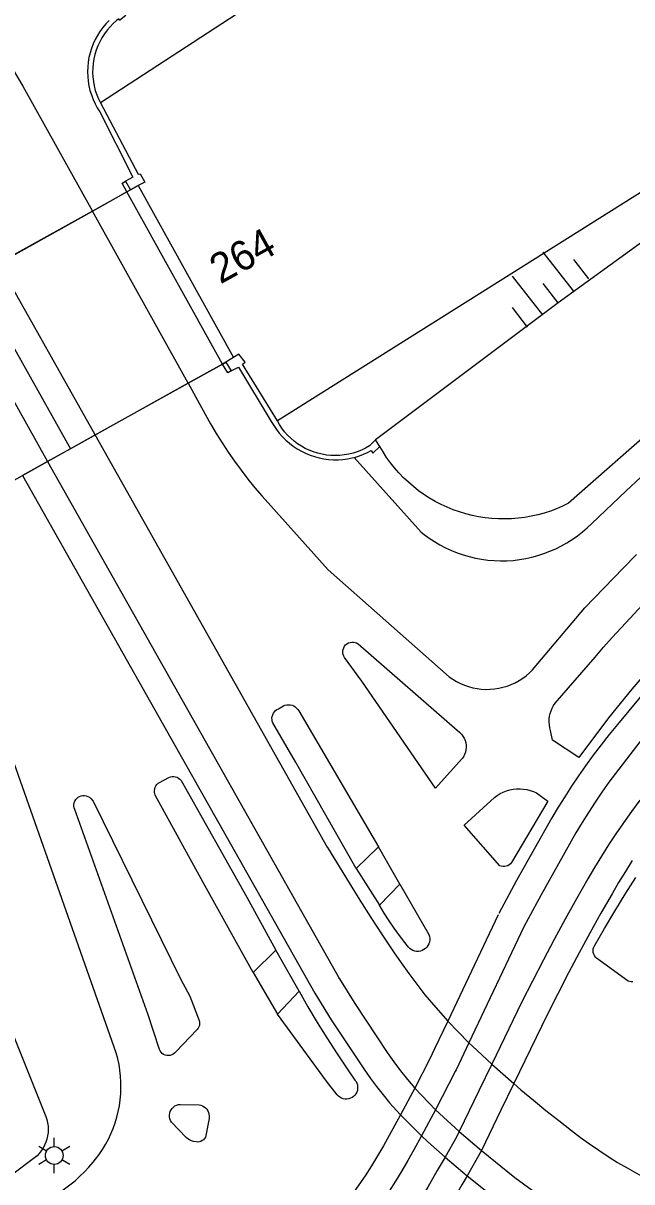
# Model space of a CAD drawing. Extents: x 122462 to 123306, y 485548 to 486417.
# Drawn here: x 123082 to 123112.8, y 486289.8 to 486348.4 of the extents above; entities that cross this region are included whole.
import ezdxf

# ---------------------------------------------------------------- set-up
doc = ezdxf.new("R2010")
doc.units = 0
for name, color, linetype in [('Level 15', 7, 'Continuous'), ('Level 16', 7, 'Continuous'), ('Level 17', 7, 'Continuous'), ('Level 19', 7, 'Continuous'), ('Level 21', 7, 'Continuous'), ('Level 37', 7, 'Continuous'), ('Level 50', 7, 'Continuous'), ('Level 57', 7, 'Continuous'), ('N meubilair putkast', 7, 'Continuous')]:
    doc.layers.add(name, color=color, linetype=linetype)

msp = doc.modelspace()

# ---------------------------------------------------------------- linework, layer by layer
at = {"layer": 'Level 15'}
for p, q in [((123087.179, 486340.404), (123087.419, 486339.957)), ((123087.815, 486340.17), (123087.419, 486339.957)), ((123092.252, 486331.241), (123092.527, 486330.796)), ((123100.047, 486326.971), (123099.823, 486327.302))]:
    msp.add_line(p, q, dxfattribs=at)
for points in [[(123086.339, 486348.528), (123086.173, 486348.354), (123086.02, 486348.17), (123085.878, 486347.975), (123085.75, 486347.772), (123085.636, 486347.561), (123085.535, 486347.342), (123085.45, 486347.118), (123085.379, 486346.888), (123085.324, 486346.654), (123085.284, 486346.417), (123085.26, 486346.178), (123085.251, 486345.938), (123085.259, 486345.698), (123085.283, 486345.459), (123085.322, 486345.221), (123085.376, 486344.987), (123085.447, 486344.758), (123085.532, 486344.533), (123085.631, 486344.314), (123085.745, 486344.103), (123085.873, 486343.899), (123087.549, 486340.606), (123087.179, 486340.404)], [(123087.19, 486348.785), (123086.875, 486348.525), (123086.834, 486348.614), (123086.725, 486348.527), (123086.553, 486348.374), (123086.393, 486348.209), (123086.243, 486348.034), (123086.106, 486347.849), (123085.982, 486347.655), (123085.872, 486347.454), (123085.775, 486347.245), (123085.693, 486347.03), (123085.626, 486346.81), (123085.574, 486346.586), (123085.537, 486346.359), (123085.516, 486346.129), (123085.511, 486345.899), (123085.521, 486345.67), (123085.547, 486345.441), (123085.588, 486345.215), (123085.645, 486344.992), (123085.717, 486344.773), (123085.803, 486344.56), (123085.904, 486344.353)], [(123085.904, 486344.353), (123087.82, 486340.755), (123087.91, 486340.775), (123088.146, 486340.347), (123087.815, 486340.17)], [(123094.86, 486328.266), (123093.094, 486331.135), (123093.236, 486331.235), (123092.916, 486331.636), (123092.252, 486331.241)], [(123092.527, 486330.796), (123092.884, 486330.98), (123094.553, 486328.24), (123094.675, 486328.032), (123094.81, 486327.832), (123094.958, 486327.641), (123095.118, 486327.46), (123095.289, 486327.29), (123095.471, 486327.132), (123095.663, 486326.986), (123095.864, 486326.852), (123096.074, 486326.732), (123096.29, 486326.626), (123096.513, 486326.534), (123096.742, 486326.457), (123096.975, 486326.394), (123097.212, 486326.347), (123097.451, 486326.316), (123097.692, 486326.3), (123097.933, 486326.3), (123098.174, 486326.315), (123098.413, 486326.346), (123098.65, 486326.393), (123098.743, 486326.416)], [(123099.823, 486327.302), (123099.514, 486327.004), (123099.318, 486326.892), (123099.114, 486326.793), (123098.904, 486326.709), (123098.689, 486326.639), (123098.47, 486326.584), (123098.247, 486326.545), (123098.023, 486326.52), (123097.797, 486326.511), (123097.571, 486326.517), (123097.346, 486326.539), (123097.123, 486326.577), (123096.903, 486326.629), (123096.687, 486326.696), (123096.476, 486326.778), (123096.271, 486326.875), (123096.074, 486326.984), (123095.884, 486327.108), (123095.704, 486327.244), (123095.533, 486327.391), (123095.372, 486327.551), (123095.223, 486327.721), (123095.086, 486327.9), (123094.961, 486328.089), (123094.86, 486328.266)], [(123098.743, 486326.416), (123098.817, 486326.435), (123099.023, 486326.499), (123099.224, 486326.575), (123099.421, 486326.663), (123099.613, 486326.761), (123099.69, 486326.627), (123100.047, 486326.971)]]:
    msp.add_lwpolyline(points, dxfattribs=at)
at = {"layer": 'Level 16'}
for p, q in [((123087.419, 486339.957), (123087.245, 486339.86)), ((123090.344, 486330.17), (123092.082, 486331.136)), ((123092.082, 486331.136), (123092.252, 486331.241)), ((123085.644, 486327.556), (123090.344, 486330.17)), ((123076.935, 486322.712), (123085.644, 486327.556))]:
    msp.add_line(p, q, dxfattribs=at)
for points in [[(123190.452, 486416.958), (123152.084, 486388.57), (123141.474, 486380.8), (123112.044, 486361.399), (123104.38, 486356.401), (123085.904, 486344.353)], [(123125.744, 486347.678), (123114.003, 486340.298), (123094.86, 486328.266)]]:
    msp.add_lwpolyline(points, dxfattribs=at)
at = {"layer": 'Level 17'}
for p, q in [((123085.5, 486338.886), (123087.245, 486339.86)), ((123086.797, 486339.61), (123085.5, 486338.886)), ((123087.245, 486339.86), (123086.797, 486339.61)), ((123080.754, 486336.238), (123085.5, 486338.886)), ((123085.5, 486338.886), (123081.522, 486336.666)), ((123090.344, 486330.17), (123085.5, 486338.886)), ((123092.082, 486331.136), (123090.344, 486330.17)), ((123090.344, 486330.17), (123084.389, 486326.858)), ((123084.389, 486326.858), (123083.227, 486326.211)), ((123083.227, 486326.211), (123081.968, 486325.511)), ((123098.853, 486305.611), (123099.969, 486306.72)), ((123101.052, 486304.818), (123099.969, 486306.72)), ((123098.853, 486305.611), (123100.027, 486303.768)), ((123100.027, 486303.768), (123101.052, 486304.818)), ((123093.637, 486300.352), (123094.786, 486301.478)), ((123095.956, 486299.401), (123094.786, 486301.478)), ((123093.637, 486300.352), (123094.863, 486298.24)), ((123094.863, 486298.24), (123095.956, 486299.401))]:
    msp.add_line(p, q, dxfattribs=at)
for points in [[(123076.905, 486352.713), (123077.15, 486352.441), (123077.575, 486351.951), (123077.989, 486351.451), (123078.392, 486350.942), (123078.783, 486350.424), (123079.162, 486349.898), (123079.528, 486349.362), (123079.882, 486348.819), (123080.224, 486348.267), (123080.553, 486347.708), (123080.869, 486347.141), (123081.172, 486346.567), (123081.972, 486345.212), (123085.5, 486338.886)], [(123090.344, 486330.17), (123091.205, 486328.615), (123091.477, 486328.122), (123091.762, 486327.635), (123092.059, 486327.156), (123092.368, 486326.685), (123092.689, 486326.222), (123093.021, 486325.766), (123093.365, 486325.32), (123093.719, 486324.882), (123094.085, 486324.453), (123097.422, 486320.733), (123103.553, 486315.319), (123103.734, 486315.193), (123103.923, 486315.079), (123104.12, 486314.979), (123104.323, 486314.893), (123104.532, 486314.821), (123104.745, 486314.764), (123104.962, 486314.721), (123105.181, 486314.694), (123105.401, 486314.681), (123105.622, 486314.684), (123105.842, 486314.703), (123106.06, 486314.736), (123106.275, 486314.784), (123106.487, 486314.847), (123106.693, 486314.925), (123106.894, 486315.016), (123107.088, 486315.122), (123107.274, 486315.24), (123107.452, 486315.371), (123107.62, 486315.514), (123107.778, 486315.668), (123110.426, 486318.8), (123112.364, 486320.819), (123113.031, 486321.499)], [(123098.743, 486326.416), (123102.144, 486322.64), (123102.288, 486322.525), (123102.546, 486322.335), (123102.813, 486322.159), (123103.089, 486321.996), (123103.372, 486321.847), (123103.663, 486321.713), (123103.96, 486321.593), (123104.262, 486321.488), (123104.57, 486321.398), (123104.881, 486321.324), (123105.196, 486321.265), (123105.513, 486321.222), (123105.832, 486321.195), (123106.152, 486321.184), (123106.472, 486321.189), (123106.792, 486321.21), (123107.11, 486321.247), (123107.426, 486321.3), (123107.739, 486321.368), (123108.048, 486321.452), (123108.352, 486321.551), (123108.651, 486321.666), (123108.944, 486321.795), (123109.23, 486321.938), (123109.509, 486322.096), (123109.779, 486322.267), (123110.041, 486322.452), (123110.293, 486322.65), (123110.535, 486322.859), (123110.766, 486323.081), (123111.817, 486324.062), (123112.519, 486324.734), (123113.232, 486325.395)], [(123113.402, 486315.4), (123112.796, 486314.692), (123112.202, 486313.973), (123111.62, 486313.245), (123110.115, 486311.233), (123108.79, 486312.11), (123108.684, 486312.599), (123108.648, 486312.74), (123108.625, 486312.883), (123108.615, 486313.029), (123108.619, 486313.174), (123108.637, 486313.318), (123108.668, 486313.46), (123108.712, 486313.599), (123108.768, 486313.733), (123108.837, 486313.861), (123108.918, 486313.982), (123110.937, 486316.31), (123111.369, 486316.814), (123111.81, 486317.31), (123112.261, 486317.798), (123112.72, 486318.277), (123113.317, 486318.936)], [(123069.357, 486278.41), (123084.622, 486289.817), (123084.865, 486290.039), (123085.1, 486290.269), (123085.326, 486290.509), (123085.542, 486290.757), (123085.663, 486290.903), (123085.842, 486291.143), (123086.009, 486291.391), (123086.164, 486291.648), (123086.305, 486291.912), (123086.433, 486292.183), (123086.547, 486292.46), (123086.648, 486292.742), (123086.734, 486293.029), (123086.806, 486293.319), (123086.863, 486293.614), (123086.905, 486293.91), (123086.932, 486294.208), (123086.945, 486294.507), (123086.942, 486294.807), (123086.925, 486295.106), (123086.893, 486295.404), (123086.845, 486295.699), (123086.783, 486295.992), (123086.707, 486296.282), (123079.418, 486316.941)], [(123102.864, 486309.681), (123099.132, 486315.093), (123098.263, 486316.294), (123098.219, 486316.368), (123098.189, 486316.449), (123098.173, 486316.534), (123098.172, 486316.62), (123098.187, 486316.705), (123098.216, 486316.787), (123098.258, 486316.862), (123098.313, 486316.928), (123098.379, 486316.984), (123098.454, 486317.028), (123098.535, 486317.058), (123098.62, 486317.073), (123098.706, 486317.073), (123098.791, 486317.058), (123098.872, 486317.029), (123098.947, 486316.986), (123104.095, 486312.498), (123104.179, 486312.41), (123104.252, 486312.313), (123104.312, 486312.208), (123104.359, 486312.095), (123104.392, 486311.978), (123104.409, 486311.858), (123104.412, 486311.736), (123104.4, 486311.615), (123104.373, 486311.497), (123104.331, 486311.383), (123104.275, 486311.274), (123104.207, 486311.174), (123102.864, 486309.681)], [(123098.853, 486305.611), (123095.769, 486311.008), (123094.633, 486312.984), (123094.604, 486313.064), (123094.589, 486313.147), (123094.586, 486313.231), (123094.598, 486313.315), (123094.622, 486313.396), (123094.659, 486313.473), (123094.707, 486313.542), (123094.766, 486313.603), (123094.834, 486313.654), (123094.909, 486313.693), (123095.161, 486313.852), (123095.245, 486313.883), (123095.334, 486313.902), (123095.424, 486313.906), (123095.513, 486313.898), (123095.601, 486313.876), (123095.684, 486313.841), (123095.761, 486313.794), (123095.83, 486313.736), (123095.889, 486313.669), (123095.938, 486313.593), (123099.969, 486306.72)], [(123076.09, 486310.658), (123083.144, 486293.068), (123083.195, 486292.91), (123083.232, 486292.749), (123083.254, 486292.585), (123083.262, 486292.419), (123083.255, 486292.253), (123083.233, 486292.089), (123083.197, 486291.927), (123083.146, 486291.77), (123083.082, 486291.617), (123083.005, 486291.47), (123082.914, 486291.331), (123082.812, 486291.201), (123082.699, 486291.08), (123082.575, 486290.97), (123066.186, 486278.644), (123065.487, 486278.367), (123044.454, 486271.171), (123000.145, 486256.605), (122998.02, 486255.789), (122997.934, 486256.044), (122979.58, 486250)], [(123093.637, 486300.352), (123091.1, 486304.907), (123088.679, 486309.321), (123088.652, 486309.4), (123088.639, 486309.482), (123088.638, 486309.566), (123088.651, 486309.648), (123088.677, 486309.727), (123088.716, 486309.801), (123088.766, 486309.868), (123088.826, 486309.926), (123088.894, 486309.974), (123089.365, 486310.215), (123089.445, 486310.248), (123089.529, 486310.267), (123089.616, 486310.271), (123089.702, 486310.26), (123089.784, 486310.234), (123089.861, 486310.194), (123089.93, 486310.141), (123089.988, 486310.077), (123093.322, 486304.157), (123094.786, 486301.478)], [(123089.351, 486296.145), (123089.266, 486296.15), (123089.183, 486296.171), (123089.105, 486296.206), (123089.035, 486296.255), (123088.974, 486296.315), (123088.926, 486296.386), (123088.891, 486296.464), (123088.314, 486298.211), (123087.31, 486301.049), (123084.612, 486308.607), (123084.582, 486308.688), (123084.567, 486308.773), (123084.567, 486308.859), (123084.582, 486308.945), (123084.612, 486309.026), (123084.655, 486309.1), (123084.711, 486309.166), (123084.777, 486309.222), (123084.852, 486309.265), (123084.933, 486309.294), (123085.018, 486309.309), (123085.104, 486309.309), (123085.189, 486309.294), (123085.27, 486309.264), (123085.345, 486309.221), (123085.411, 486309.165), (123085.533, 486309.022), (123089.953, 486300.04), (123090.426, 486299.161), (123090.904, 486297.921), (123090.92, 486297.841), (123090.923, 486297.76), (123090.911, 486297.679), (123090.886, 486297.601), (123090.847, 486297.529), (123090.797, 486297.465), (123089.718, 486296.336), (123089.661, 486296.272), (123089.594, 486296.219), (123089.518, 486296.18), (123089.436, 486296.155), (123089.351, 486296.145)], [(123106.358, 486305.712), (123106.273, 486305.712), (123106.189, 486305.727), (123106.109, 486305.757), (123104.304, 486307.803), (123105.847, 486309.212), (123105.987, 486309.315), (123106.136, 486309.406), (123106.292, 486309.483), (123106.455, 486309.547), (123106.622, 486309.595), (123106.793, 486309.629), (123106.966, 486309.647), (123107.14, 486309.651), (123107.314, 486309.638), (123107.486, 486309.611), (123107.655, 486309.569), (123107.82, 486309.511), (123107.979, 486309.44), (123108.554, 486309.015), (123106.714, 486305.922), (123106.66, 486305.856), (123106.596, 486305.8), (123106.522, 486305.757), (123106.442, 486305.727), (123106.358, 486305.712)], [(123112.85, 486299.876), (123112.766, 486299.877), (123112.684, 486299.893), (123112.605, 486299.922), (123111.016, 486301.074), (123110.955, 486301.136), (123110.905, 486301.208), (123110.869, 486301.287), (123110.847, 486301.372), (123110.839, 486301.459), (123110.847, 486301.546), (123110.87, 486301.63), (123110.907, 486301.709), (123111.411, 486302.586), (123111.929, 486303.455), (123112.461, 486304.316), (123113.006, 486305.168)], [(123101.052, 486304.818), (123102.532, 486302.268), (123102.56, 486302.176), (123102.574, 486302.081), (123102.572, 486301.984), (123102.556, 486301.889), (123102.526, 486301.798), (123102.481, 486301.713), (123102.424, 486301.635), (123102.355, 486301.568), (123102.277, 486301.511), (123102.191, 486301.468), (123102.1, 486301.438), (123102.005, 486301.423), (123101.908, 486301.423), (123101.813, 486301.438), (123101.722, 486301.467), (123101.636, 486301.51), (123101.557, 486301.566), (123101.488, 486301.634), (123101.431, 486301.711), (123101.309, 486301.864), (123101.033, 486302.226), (123100.766, 486302.594), (123100.509, 486302.97), (123100.263, 486303.353), (123100.027, 486303.768)], [(123095.956, 486299.401), (123096.409, 486298.611), (123096.875, 486297.828), (123097.355, 486297.054), (123097.848, 486296.288), (123098.355, 486295.531), (123098.786, 486294.908), (123098.84, 486294.833), (123098.881, 486294.75), (123098.909, 486294.662), (123098.922, 486294.571), (123098.922, 486294.479), (123098.906, 486294.388), (123098.877, 486294.3), (123098.834, 486294.219), (123098.778, 486294.145), (123098.712, 486294.08), (123098.637, 486294.027), (123098.554, 486293.986), (123098.465, 486293.959), (123098.374, 486293.947), (123098.282, 486293.948), (123098.191, 486293.964), (123098.104, 486293.995), (123098.022, 486294.038), (123097.949, 486294.094), (123097.885, 486294.161), (123097.341, 486294.861), (123094.863, 486298.24)], [(123090.831, 486291.771), (123090.751, 486291.776), (123090.608, 486291.806), (123090.507, 486291.837), (123090.41, 486291.88), (123090.32, 486291.934), (123090.236, 486291.998), (123089.505, 486292.785), (123089.458, 486292.865), (123089.424, 486292.952), (123089.405, 486293.044), (123089.401, 486293.137), (123089.413, 486293.23), (123089.439, 486293.319), (123089.48, 486293.403), (123089.534, 486293.479), (123089.6, 486293.545), (123089.676, 486293.6), (123089.759, 486293.642), (123089.848, 486293.669), (123089.941, 486293.681), (123090.896, 486293.662), (123090.986, 486293.642), (123091.072, 486293.609), (123091.152, 486293.562), (123091.224, 486293.504), (123091.286, 486293.436), (123091.336, 486293.359), (123091.374, 486293.275), (123091.399, 486293.186), (123091.41, 486293.094), (123091.405, 486292.972), (123091.24, 486292.101), (123091.214, 486292.025), (123091.174, 486291.955), (123091.122, 486291.893), (123091.059, 486291.843), (123090.988, 486291.804), (123090.911, 486291.78), (123090.831, 486291.771)]]:
    msp.add_lwpolyline(points, dxfattribs=at)
at = {"layer": 'Level 19'}
for points in [[(123125.744, 486347.678), (123126.256, 486348), (123126.229, 486346.453), (123113.173, 486337.214), (123109.074, 486334.233), (123099.823, 486327.302)], [(123114.161, 486328.11), (123109.594, 486324.103), (123109.293, 486323.956), (123108.986, 486323.824), (123108.673, 486323.706), (123108.355, 486323.602), (123108.032, 486323.514), (123107.706, 486323.441), (123107.376, 486323.383), (123107.044, 486323.34), (123106.711, 486323.314), (123106.376, 486323.302), (123106.042, 486323.307), (123105.708, 486323.327), (123105.375, 486323.362), (123105.044, 486323.413), (123104.716, 486323.479), (123104.392, 486323.561), (123104.071, 486323.658), (123103.756, 486323.769), (123103.446, 486323.895), (123103.142, 486324.036), (123102.845, 486324.19), (123102.556, 486324.359), (123102.275, 486324.54), (123102.003, 486324.735), (123101.74, 486324.942), (123101.487, 486325.161), (123101.244, 486325.391), (123101.013, 486325.633), (123100.793, 486325.885), (123100.585, 486326.147), (123100.39, 486326.419), (123100.207, 486326.699), (123100.047, 486326.971)]]:
    msp.add_lwpolyline(points, dxfattribs=at)
at = {"layer": 'Level 21'}
msp.add_line((123092.082, 486331.136), (123087.245, 486339.86), dxfattribs=at)
for points in [[(123087.245, 486339.86), (123087.006, 486340.303), (123087.179, 486340.404)], [(123087.245, 486339.86), (123087.419, 486339.957), (123087.815, 486340.17), (123092.631, 486331.467), (123092.252, 486331.241), (123092.082, 486331.136)], [(123092.527, 486330.796), (123092.357, 486330.691), (123092.082, 486331.136)]]:
    msp.add_lwpolyline(points, dxfattribs=at)
at = {"layer": 'Level 37'}
for p, q in [((123085.644, 486327.556), (123080.754, 486336.238)), ((123079.509, 486335.543), (123084.389, 486326.858)), ((123078.361, 486334.903), (123083.227, 486326.211)), ((123097.401, 486306.685), (123085.644, 486327.556)), ((123083.227, 486326.211), (123097.996, 486300.033)), ((123097.366, 486306.743), (123097.401, 486306.685)), ((123106.037, 486303.279), (123103.48, 486297.897)), ((123097.996, 486300.033), (123097.961, 486300.09)), ((123103.48, 486297.897), (123104.553, 486296.801)), ((123105.706, 486295.722), (123106.826, 486294.73)), ((123101.813, 486294.505), (123101.094, 486293.142)), ((123101.813, 486294.505), (123102.863, 486293.403)), ((123102.863, 486293.403), (123102.157, 486292.08)), ((123102.863, 486293.403), (123104.056, 486292.309)), ((123101.094, 486293.142), (123102.157, 486292.08)), ((123104.056, 486292.309), (123105.184, 486291.34)), ((123103.347, 486291.012), (123104.465, 486290.063)), ((123105.184, 486291.34), (123104.465, 486290.063))]:
    msp.add_line(p, q, dxfattribs=at)
for points in [[(123152.773, 486342.985), (123126.291, 486325.639), (123123.626, 486323.837), (123123.017, 486323.411), (123122.414, 486322.977), (123121.817, 486322.534), (123121.226, 486322.084), (123119.316, 486320.5), (123117.434, 486318.788), (123115.525, 486316.887), (123113.71, 486314.876), (123112.068, 486312.907), (123111.653, 486312.393), (123111.246, 486311.872), (123110.846, 486311.346), (123110.455, 486310.813), (123110.096, 486310.298), (123109.745, 486309.776), (123109.403, 486309.249), (123109.07, 486308.716), (123108.747, 486308.177), (123106.961, 486305.004), (123106.073, 486303.344)], [(123153.567, 486341.783), (123127.103, 486324.449), (123124.469, 486322.668), (123123.874, 486322.252), (123123.285, 486321.828), (123122.701, 486321.396), (123122.124, 486320.955), (123120.256, 486319.407), (123118.425, 486317.741), (123116.568, 486315.891), (123114.802, 486313.935), (123113.204, 486312.019), (123111.633, 486309.979), (123111.283, 486309.477), (123110.941, 486308.97), (123110.609, 486308.456), (123110.285, 486307.937), (123109.97, 486307.413), (123108.209, 486304.285), (123107.338, 486302.661), (123104.553, 486296.801)], [(123081.968, 486325.511), (123096.752, 486299.307), (123097.587, 486297.965), (123099.266, 486295.424), (123099.57, 486294.997), (123099.884, 486294.578), (123100.208, 486294.166), (123100.542, 486293.763), (123100.886, 486293.367), (123101.094, 486293.142)], [(123113.21, 486309.078), (123112.785, 486308.504), (123112.368, 486307.924), (123111.989, 486307.371), (123111.619, 486306.811), (123111.259, 486306.246), (123110.908, 486305.674), (123110.567, 486305.097), (123109.99, 486304.081), (123109.423, 486303.058), (123108.868, 486302.03), (123108.324, 486300.995), (123107.211, 486298.834), (123105.706, 486295.722)], [(123097.401, 486306.685), (123098.491, 486304.894), (123099.039, 486304.011), (123099.596, 486303.133), (123100.163, 486302.262), (123100.738, 486301.396), (123101.118, 486300.842), (123101.51, 486300.296), (123101.914, 486299.759), (123102.329, 486299.23), (123102.756, 486298.711), (123103.48, 486297.897)], [(123112.822, 486306.015), (123112.47, 486305.463), (123112.128, 486304.906), (123111.795, 486304.342), (123111.23, 486303.348), (123110.676, 486302.348), (123110.133, 486301.342), (123109.6, 486300.331), (123108.507, 486298.207), (123106.826, 486294.73)], [(123097.996, 486300.033), (123098.777, 486298.778), (123100.417, 486296.297), (123100.748, 486295.835), (123101.091, 486295.382), (123101.446, 486294.939), (123101.813, 486294.505)], [(123103.48, 486297.897), (123102.814, 486296.496), (123102.569, 486295.98), (123101.813, 486294.505)], [(123104.553, 486296.801), (123103.901, 486295.428), (123103.857, 486295.335), (123102.863, 486293.403)], [(123104.553, 486296.801), (123104.734, 486296.628), (123105.706, 486295.722)], [(123105.706, 486295.722), (123105.052, 486294.369), (123104.056, 486292.309)], [(123106.826, 486294.73), (123106.176, 486293.386), (123105.184, 486291.34)], [(123106.826, 486294.73), (123107.185, 486294.422), (123107.815, 486293.892), (123108.453, 486293.371), (123109.097, 486292.858), (123109.748, 486292.353), (123110.199, 486292.011), (123110.658, 486291.679), (123111.123, 486291.357), (123111.596, 486291.045), (123112.075, 486290.743), (123112.553, 486290.463), (123113.037, 486290.193), (123113.527, 486289.934), (123114.022, 486289.686), (123114.523, 486289.448), (123115.028, 486289.221), (123115.906, 486288.844), (123116.789, 486288.478), (123117.677, 486288.123), (123118.568, 486287.779), (123120.424, 486287.086), (123126.082, 486285.333)], [(123101.094, 486293.142), (123100.524, 486292.1), (123100.231, 486291.584), (123099.93, 486291.073), (123099.619, 486290.568), (123099.3, 486290.068), (123098.161, 486288.428), (123096.846, 486286.667), (123095.381, 486284.861), (123093.724, 486283.037), (123092.088, 486281.381), (123090.343, 486279.744), (123089.798, 486279.278), (123089.244, 486278.824), (123088.68, 486278.38), (123088.108, 486277.948), (123084.459, 486275.368), (123081.327, 486273.341)], [(123104.056, 486292.309), (123103.934, 486292.057), (123103.347, 486291.012)], [(123102.157, 486292.08), (123101.769, 486291.373), (123101.468, 486290.842), (123101.157, 486290.316), (123100.838, 486289.796), (123100.509, 486289.281), (123099.337, 486287.594), (123097.983, 486285.781), (123096.474, 486283.921), (123094.786, 486282.062)], [(123102.157, 486292.08), (123102.472, 486291.791), (123103.347, 486291.012)], [(123103.347, 486291.012), (123102.954, 486290.326), (123102.469, 486289.49), (123101.973, 486288.659), (123101.467, 486287.836), (123100.951, 486287.018), (123100.587, 486286.467), (123100.213, 486285.924), (123099.827, 486285.388), (123099.43, 486284.86), (123099.023, 486284.341)], [(123105.184, 486291.34), (123106.881, 486289.981), (123107.309, 486289.656), (123107.746, 486289.343), (123108.191, 486289.041), (123108.643, 486288.751), (123109.079, 486288.493), (123109.52, 486288.246), (123109.967, 486288.011), (123110.42, 486287.786), (123110.879, 486287.573), (123111.331, 486287.371)], [(123104.465, 486290.063), (123104.199, 486289.6), (123103.701, 486288.742), (123103.193, 486287.89), (123102.674, 486287.045), (123102.144, 486286.206), (123101.576, 486285.355)], [(123104.465, 486290.063), (123106.043, 486288.805), (123106.491, 486288.465), (123106.949, 486288.137), (123107.414, 486287.82), (123107.888, 486287.516), (123108.608, 486287.097)]]:
    msp.add_lwpolyline(points, dxfattribs=at)
at = {"layer": 'Level 50'}
for p, q in [((123083.179, 486291.317), (123082.789, 486291.542)), ((123083.569, 486291.542), (123083.569, 486291.992)), ((123084.348, 486291.542), (123083.958, 486291.317)), ((123083.179, 486290.867), (123082.789, 486290.642)), ((123083.569, 486290.192), (123083.569, 486290.642)), ((123084.348, 486290.642), (123083.958, 486290.867))]:
    msp.add_line(p, q, dxfattribs=at)
msp.add_circle((123083.569, 486291.092), 0.45, dxfattribs=at)
at = {"layer": 'Level 57'}
for p, q in [((123109.85, 486334.843), (123108.309, 486336.808)), ((123110.626, 486335.451), (123109.856, 486336.434)), ((123108.298, 486333.626), (123106.757, 486335.591)), ((123109.074, 486334.234), (123108.304, 486335.217)), ((123107.522, 486333.017), (123106.752, 486334))]:
    msp.add_line(p, q, dxfattribs=at)

# ---------------------------------------------------------------- texts
at = {"layer": 'N meubilair putkast'}
msp.add_text('264', height=1.5, rotation=28.96166, dxfattribs=at).set_placement((123091.978, 486335.168))

doc.saveas('drawing.dxf')
